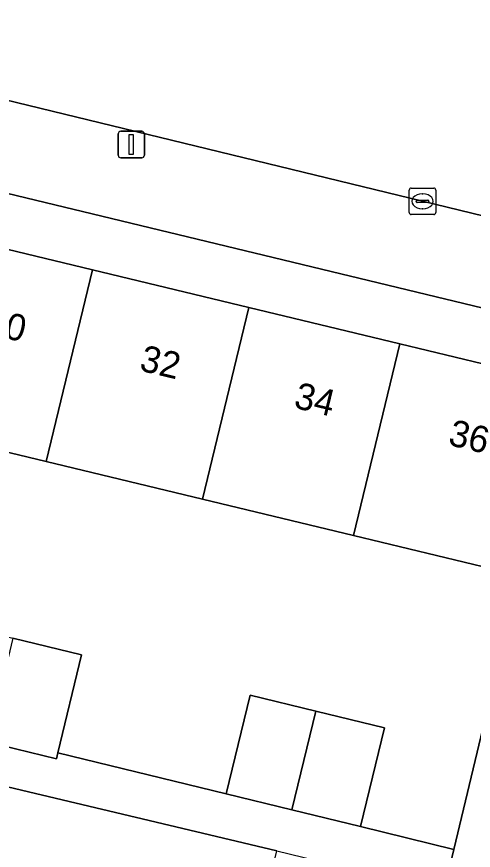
# Model space of a CAD drawing. Extents: x 162803 to 163818, y 381639 to 382475.
# Drawn here: x 163312.66 to 163329.89, y 382266.99 to 382298.47 of the extents above; entities that cross this region are included whole.
import ezdxf

# ---------------------------------------------------------------- set-up
doc = ezdxf.new("R2010")
doc.units = 0
for name, color, linetype in [('IMGEO_Erf', 7, 'Continuous'), ('IMGEO_Kolk', 7, 'Continuous'), ('IMGEO_Lichtmast', 7, 'Continuous'), ('IMGEO_Pand', 7, 'Continuous'), ('IMGEO_Pand_nummerreeks', 7, 'Continuous'), ('IMGEO_Rijbaan_lokaal_gesloten', 7, 'Continuous'), ('IMGEO_Voetpad_open', 7, 'Continuous')]:
    doc.layers.add(name, color=color, linetype=linetype)

msp = doc.modelspace()

# ---------------------------------------------------------------- linework, layer by layer
at = {"layer": 'IMGEO_Erf'}
for points in [[(163299.331, 382294.921), (163298.913, 382295.022), (163298.855, 382294.776), (163298.44, 382293.026), (163304.018, 382291.681), (163309.765, 382290.295), (163315.516, 382288.908), (163321.414, 382287.486), (163327.11, 382286.112), (163333.382, 382284.6), (163333.855, 382286.596)], [(163331.635, 382277.364), (163325.36, 382278.877), (163319.664, 382280.251), (163313.766, 382281.673), (163308.015, 382283.06), (163302.268, 382284.446), (163296.693, 382285.79), (163294.027, 382275.628), (163297.344, 382274.778), (163298.246, 382278.508), (163300.787, 382277.893), (163303.52, 382277.232), (163302.618, 382273.502), (163309.032, 382271.936), (163309.921, 382275.626), (163312.514, 382275.001), (163315.108, 382274.375), (163314.214, 382270.671), (163320.561, 382269.121), (163321.462, 382272.846), (163323.939, 382272.247), (163326.534, 382271.619), (163325.633, 382267.895), (163329.156, 382267.027)]]:
    msp.add_lwpolyline(points, close=True, dxfattribs=at)
msp.add_lwpolyline([(163311.282, 382220.906), (163312.713, 382226.799), (163314.012, 382232.142), (163315.456, 382238.085), (163316.815, 382243.68), (163318.247, 382249.573), (163318.351, 382250), (163319.656, 382255.369), (163321.087, 382261.26), (163322.474, 382266.968), (163311.819, 382269.497)], dxfattribs=at)
at = {"layer": 'IMGEO_Kolk'}
for p, q in [((163327.47, 382291.07), (163327.47, 382291.922)), ((163327.545, 382291.996), (163328.397, 382291.996)), ((163327.958, 382291.776), (163327.983, 382291.776)), ((163328.471, 382291.922), (163328.471, 382291.07)), ((163327.729, 382291.49), (163327.729, 382291.502)), ((163328.167, 382291.453), (163327.769, 382291.453)), ((163327.772, 382291.539), (163328.17, 382291.539)), ((163328.213, 382291.502), (163328.213, 382291.49)), ((163327.981, 382291.216), (163327.956, 382291.216)), ((163328.397, 382290.996), (163327.545, 382290.996))]:
    msp.add_line(p, q, dxfattribs=at)
for points in [[(163327.47, 382291.07), (163327.47, 382291.922)], [(163327.545, 382291.996), (163328.397, 382291.996)], [(163328.471, 382291.922), (163328.471, 382291.07)], [(163328.397, 382290.996), (163327.545, 382290.996)]]:
    msp.add_lwpolyline(points, dxfattribs=at)
for centre, radius, start, end in [((163327.547, 382291.92), 0.0765, 91.552, 178.448), ((163327.547, 382291.92), 0.0765, 91.552, 178.448), ((163328.395, 382291.92), 0.0765, 1.552, 88.448), ((163328.395, 382291.92), 0.0765, 1.552, 88.448), ((163327.769, 382291.499), 0.0403, 85.8775, 175.7526), ((163327.766, 382291.489), 0.0366, 178.938, 274.7102), ((163328.17, 382291.496), 0.043, 264.8664, 352.4533), ((163328.174, 382291.501), 0.0386, 1.7309, 96.639), ((163327.547, 382291.072), 0.0765, 181.552, 268.448), ((163327.547, 382291.072), 0.0765, 181.552, 268.448), ((163328.395, 382291.072), 0.0765, 271.552, 358.448), ((163328.395, 382291.072), 0.0765, 271.552, 358.448)]:
    msp.add_arc(centre, radius, start, end, dxfattribs=at)
for centre, major_axis, ratio, start_param, end_param in [((163327.957, 382291.496), (-0.387, 0.002), 0.722429, 4.712389, 7.853982), ((163327.982, 382291.496), (-0.39, 0.002), 0.717154, 1.570796, 4.712389)]:
    msp.add_ellipse(centre, major_axis=major_axis, ratio=ratio, start_param=start_param, end_param=end_param, dxfattribs=at)
at = {"layer": 'IMGEO_Lichtmast'}
for p, q in [((163316.485, 382293.239), (163316.485, 382294.039)), ((163316.485, 382294.039), (163316.485, 382293.239)), ((163316.585, 382294.139), (163317.375, 382294.139)), ((163317.375, 382294.139), (163316.585, 382294.139)), ((163317.475, 382294.039), (163317.475, 382293.239)), ((163317.475, 382293.239), (163317.475, 382294.039)), ((163317.375, 382293.139), (163316.585, 382293.139)), ((163316.585, 382293.139), (163317.375, 382293.139))]:
    msp.add_line(p, q, dxfattribs=at)
msp.add_lwpolyline([(163316.905, 382294.014), (163317.055, 382294.014), (163317.055, 382293.264), (163316.905, 382293.264), (163316.905, 382294.014)], dxfattribs=at)
for centre, start, end in [((163316.585, 382294.039), 90, 180), ((163316.585, 382294.039), 90, 180), ((163317.375, 382294.039), 0, 90), ((163317.375, 382294.039), 360, 90), ((163316.585, 382293.239), 180, 270), ((163316.585, 382293.239), 180, 270), ((163317.375, 382293.239), 270, 0), ((163317.375, 382293.239), 270, 0)]:
    msp.add_arc(centre, 0.1, start, end, dxfattribs=at)
at = {"layer": 'IMGEO_Pand'}
for points in [[(163308.015, 382283.06), (163313.766, 382281.673), (163315.516, 382288.908), (163309.765, 382290.295)], [(163321.414, 382287.486), (163315.516, 382288.908), (163313.766, 382281.673), (163319.664, 382280.251)], [(163321.414, 382287.486), (163319.664, 382280.251), (163325.36, 382278.877), (163327.11, 382286.112)], [(163325.36, 382278.877), (163331.635, 382277.364), (163333.382, 382284.6), (163327.11, 382286.112)], [(163312.514, 382275.001), (163311.567, 382271.072), (163314.16, 382270.446), (163314.214, 382270.671), (163315.108, 382274.375)], [(163323.038, 382268.522), (163323.939, 382272.247), (163321.462, 382272.846), (163320.561, 382269.121)], [(163323.038, 382268.522), (163325.633, 382267.895), (163326.534, 382271.619), (163323.939, 382272.247)]]:
    msp.add_lwpolyline(points, close=True, dxfattribs=at)
at = {"layer": 'IMGEO_Rijbaan_lokaal_gesloten'}
msp.add_lwpolyline([(163303.171, 382297.527), (163327.971, 382291.496), (163338.678, 382288.902), (163346.697, 382286.96), (163351.77, 382285.731), (163372.221, 382280.741), (163378.286, 382279.347), (163384.375, 382277.84), (163390.314, 382276.403), (163398.267, 382274.48), (163404.245, 382273.034), (163421.253, 382268.955)], dxfattribs=at)
at = {"layer": 'IMGEO_Voetpad_open'}
for points in [[(163292.96, 382296.13), (163297.144, 382295.169), (163298.855, 382294.776), (163298.913, 382295.022), (163299.331, 382294.921), (163333.855, 382286.596), (163339.774, 382285.012), (163342.065, 382284.432), (163342.571, 382287.446), (163338.561, 382288.418), (163338.678, 382288.902), (163327.971, 382291.496), (163303.171, 382297.527), (163300.124, 382298.283), (163298.385, 382298.714), (163288.041, 382301.212)], [(163339.634, 382284.452), (163339.774, 382285.012), (163333.855, 382286.596), (163333.382, 382284.6), (163331.635, 382277.364), (163329.156, 382267.027), (163328.774, 382265.432), (163329.707, 382265.204), (163333.628, 382264.215), (163330.176, 382250), (163326.205, 382233.651), (163318.48, 382201.917), (163317.086, 382200.697), (163319.462, 382200.055)], [(163311.819, 382269.497), (163322.474, 382266.968), (163328.774, 382265.432), (163329.156, 382267.027), (163325.633, 382267.895), (163323.038, 382268.522), (163320.561, 382269.121), (163314.214, 382270.671), (163314.16, 382270.446), (163311.567, 382271.072)]]:
    msp.add_lwpolyline(points, dxfattribs=at)

# ---------------------------------------------------------------- texts
at = {"layer": 'IMGEO_Pand_nummerreeks'}
for s, p in [('30', (163311.429, 382286.52)), ('32', (163317.248, 382285.117)), ('34', (163323.075, 382283.711)), ('36', (163328.898, 382282.307))]:
    msp.add_text(s, height=1, rotation=346.4424, dxfattribs=at).set_placement(p)

doc.saveas('drawing.dxf')
